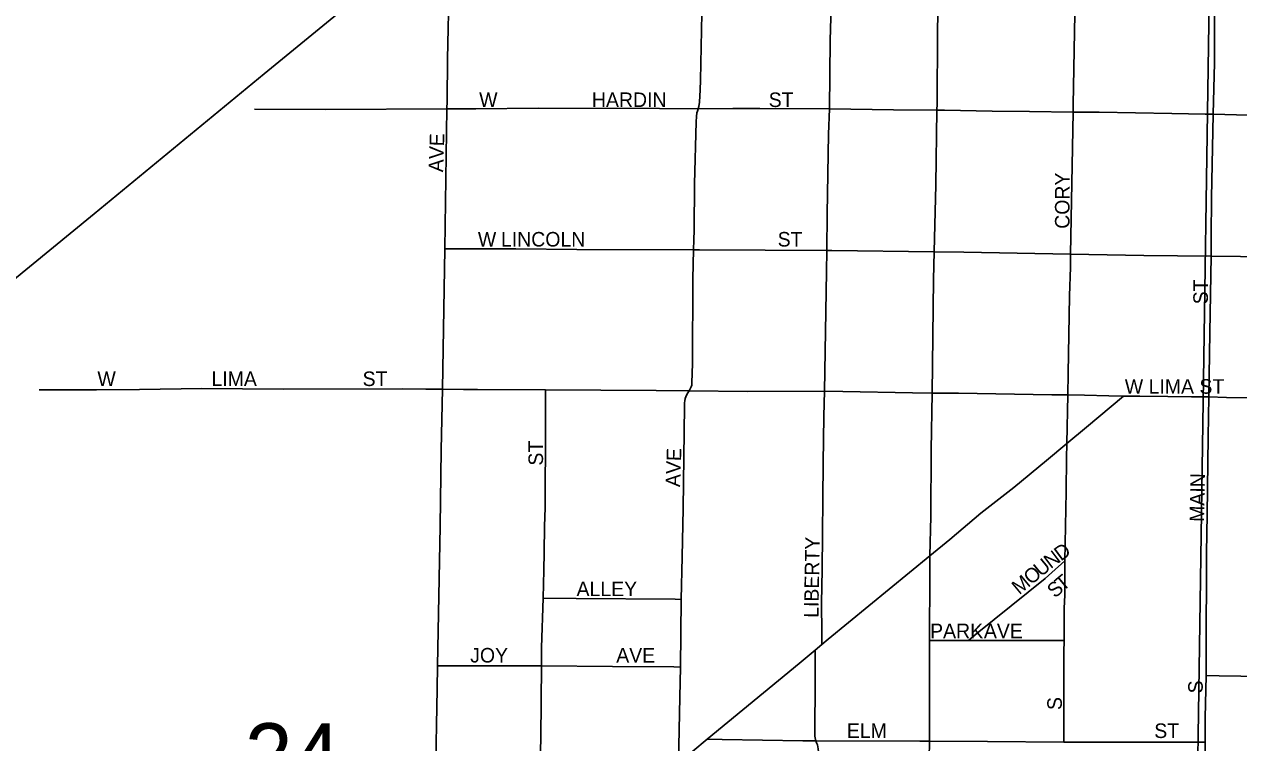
# Model space of a CAD drawing. Extents: x 1587405 to 1714697, y 1028970 to 1155083.
# Drawn here: x 1646970 to 1651141, y 1105700 to 1108170 of the extents above; entities that cross this region are included whole.
import ezdxf

# ---------------------------------------------------------------- set-up
doc = ezdxf.new("R2010")
doc.units = 0
for name, color, linetype in [('GM_X_City_Street', 7, 'Continuous'), ('GM_X_City_Street_Text', 7, 'Continuous'), ('GM_X_Rail_Line', 7, 'Continuous'), ('GM_X_Section', 7, 'Continuous'), ('GM_X_Section_Text', 7, 'Continuous'), ('GM_X_State_Route', 7, 'Continuous')]:
    doc.layers.add(name, color=color, linetype=linetype)

msp = doc.modelspace()

# ---------------------------------------------------------------- linework, layer by layer
at = {"layer": 'GM_X_City_Street'}
for points in [[(1648421.9, 1107878.9), (1648422.5, 1107905.5), (1648424.1, 1108050.7), (1648429, 1108313.3), (1648431, 1108358.4)], [(1649284.6, 1107879.3), (1649287.2, 1107887.4), (1649289.4, 1107902), (1649291.8, 1107944.7), (1649292.6, 1107977.8), (1649299.3, 1108322.9), (1649298.7, 1108328.9), (1649298.1, 1108333.1), (1649297.4, 1108337.6), (1649294.8, 1108345.7), (1649289.2, 1108358.6)], [(1649735.4, 1107878.3), (1649738.5, 1108114.7), (1649744, 1108309.8), (1649743.5, 1108326.5), (1649742.6, 1108334.7), (1649741.5, 1108340.9), (1649740.8, 1108344.4), (1649738.8, 1108351.9), (1649735.2, 1108363.3)], [(1650104.7, 1107874.6), (1650105.2, 1107896.6), (1650107.1, 1108139), (1650110.6, 1108358.3)], [(1650572.4, 1107867.9), (1650572.8, 1107893.1), (1650577.8, 1108205.5), (1650580.4, 1108351.7)], [(1647760.7, 1107878), (1648006.2, 1107876.8), (1648421.9, 1107878.9)], [(1648414, 1107398), (1648421.9, 1107878.9)], [(1648421.9, 1107878.9), (1648520.4, 1107878.7), (1648735.4, 1107881), (1649151.9, 1107880.1), (1649284.6, 1107879.3)], [(1649268.3, 1107393.7), (1649269.9, 1107428.8), (1649270.8, 1107461.2), (1649271.6, 1107621.1), (1649277.3, 1107834), (1649278.8, 1107852.3), (1649280.4, 1107864.6), (1649281.8, 1107871.3), (1649284.6, 1107879.3)], [(1649284.6, 1107879.3), (1649403.6, 1107879.6), (1649496.2, 1107879.7), (1649735.4, 1107878.3)], [(1649726.5, 1107392.2), (1649727.3, 1107517.4), (1649732.7, 1107791.9), (1649735.4, 1107878.3)], [(1649735.4, 1107878.3), (1649955.1, 1107874.9), (1650104.7, 1107874.6)], [(1650094.7, 1107387.3), (1650100.4, 1107617.8), (1650104.7, 1107874.6)], [(1650104.7, 1107874.6), (1650131, 1107874.6), (1650294.1, 1107870.9), (1650422.6, 1107869.6), (1650572.4, 1107867.9)], [(1650564, 1107378.8), (1650572.4, 1107867.9)], [(1650572.4, 1107867.9), (1650662.5, 1107867), (1650911.4, 1107862.9), (1651026.1, 1107860.7), (1651053.9, 1107860.5)], [(1651053.9, 1107860.5), (1651533.9, 1107846.7)], [(1648405.9, 1106914.8), (1648414, 1107398)], [(1648414, 1107398), (1648442.9, 1107397.9), (1648658.4, 1107397.1), (1648867.6, 1107394.9), (1649268.3, 1107393.7)], [(1649253.4, 1106909), (1649257.5, 1106916.5), (1649260.9, 1106922.8), (1649262.4, 1106928.9), (1649263.2, 1106937.2), (1649265.3, 1107003.7), (1649266, 1107295), (1649268.3, 1107393.7)], [(1649268.3, 1107393.7), (1649288.9, 1107393.8), (1649515.2, 1107392.7), (1649726.5, 1107392.2)], [(1649718.1, 1106907.9), (1649725.9, 1107318.1), (1649726.5, 1107392.2)], [(1649726.5, 1107392.2), (1649744.1, 1107392), (1650094.7, 1107387.3)], [(1650088.7, 1106901), (1650092.4, 1107291.8), (1650094.7, 1107387.3)], [(1650094.7, 1107387.3), (1650197.4, 1107386), (1650564, 1107378.8)], [(1650553.9, 1106895.4), (1650555.4, 1106969), (1650560.6, 1107236.5), (1650563.4, 1107334.5), (1650564, 1107378.8)], [(1650564, 1107378.8), (1650815.7, 1107374.8), (1651046.2, 1107372.4)], [(1651038.4, 1106888.5), (1651041.7, 1107109.5), (1651046.2, 1107372.4)], [(1647021.5, 1106912.8), (1647120, 1106912.5), (1647218.5, 1106913.1), (1647366.3, 1106914.3), (1647579.9, 1106917.5), (1647859.3, 1106915.6), (1648270.1, 1106916.5), (1648349.6, 1106915.3), (1648405.9, 1106914.8)], [(1648389.4, 1105963.9), (1648398, 1106443.9), (1648402.4, 1106706.6), (1648405.9, 1106914.8)], [(1648405.9, 1106914.8), (1648478.1, 1106914.3), (1648526.5, 1106914.1), (1648760.8, 1106912.7)], [(1648751.7, 1106196.4), (1648754.5, 1106293.1), (1648756, 1106353.7), (1648757, 1106444.1), (1648758.6, 1106506.9), (1648759.8, 1106787.6), (1648760.6, 1106885.5), (1648760.8, 1106912.7)], [(1648760.8, 1106912.7), (1649139.8, 1106910.5), (1649253.4, 1106909)], [(1649226.2, 1106192.4), (1649229.3, 1106338.2), (1649232.8, 1106505.2), (1649237.9, 1106856.5), (1649238.1, 1106868.3), (1649239.2, 1106875.4), (1649240.5, 1106882.7), (1649242.5, 1106889.1), (1649247.2, 1106899.1), (1649253.4, 1106909)], [(1649253.4, 1106909), (1649453.7, 1106907.2), (1649718.1, 1106907.9)], [(1649709.5, 1106037.2), (1649709.3, 1106076.1), (1649708.7, 1106180.4), (1649710.1, 1106294.1), (1649714.2, 1106661), (1649716.2, 1106822.3), (1649718.1, 1106907.9)], [(1649718.1, 1106907.9), (1649781.8, 1106906.7), (1650021.2, 1106902.3), (1650088.7, 1106901)], [(1650080.8, 1106342.7), (1650083.2, 1106476.9), (1650085.3, 1106706.4), (1650088.7, 1106901)], [(1650088.7, 1106901), (1650179.1, 1106901.2), (1650499.2, 1106895.5), (1650553.9, 1106895.4)], [(1650550.7, 1106728.4), (1650553.9, 1106895.4)], [(1650550.7, 1106728.4), (1650618.7, 1106785), (1650745.1, 1106890.7)], [(1650553.9, 1106895.4), (1650611.9, 1106894), (1650695.5, 1106891.9), (1650745.1, 1106890.7)], [(1650745.1, 1106890.7), (1650801.4, 1106890.8), (1650897.8, 1106889.8), (1650979.5, 1106888.4), (1651038.4, 1106888.5)], [(1651028.9, 1105930.5), (1651028.9, 1105998.4), (1651030.8, 1106352.9), (1651033, 1106484), (1651036.5, 1106751), (1651038.4, 1106888.5)], [(1651038.4, 1106888.5), (1651099.7, 1106886.1), (1651258.5, 1106884.1), (1651395.6, 1106879.9), (1651522.5, 1106877)], [(1650080.8, 1106342.7), (1650148.8, 1106398.6), (1650255.6, 1106488.3), (1650368.5, 1106577.6), (1650480.6, 1106670.2), (1650550.7, 1106728.4)], [(1650543.7, 1106324.6), (1650548.6, 1106563.7), (1650550, 1106678.3), (1650550.7, 1106728.4)], [(1649709.5, 1106037.2), (1649731.6, 1106055.5), (1650080.8, 1106342.7)], [(1650079.1, 1106051.2), (1650079.8, 1106280.5), (1650080.8, 1106342.7)], [(1650212.9, 1106051.5), (1650243.4, 1106076.2), (1650476.2, 1106264.3), (1650499.6, 1106285.2), (1650543.7, 1106324.6)], [(1650541.2, 1106050.7), (1650541.3, 1106074.1), (1650541.5, 1106160.9), (1650543.5, 1106207.8), (1650543.7, 1106324.6)], [(1648746.1, 1105963.5), (1648746.7, 1106027.3), (1648751.7, 1106196.4)], [(1648751.7, 1106196.4), (1648865.9, 1106195.2), (1649205.9, 1106193.6), (1649226.2, 1106192.4)], [(1649224.5, 1105960), (1649226.2, 1106192.4)], [(1650078.8, 1105704.7), (1650079.2, 1105919.6), (1650079.1, 1106051.2)], [(1650079.1, 1106051.2), (1650113.5, 1106051.3), (1650212.9, 1106051.5)], [(1650212.9, 1106051.5), (1650290.9, 1106051.7), (1650404.4, 1106051.2), (1650501, 1106050.8), (1650541.2, 1106050.7)], [(1650540.8, 1105702.1), (1650541.1, 1105854.2), (1650541, 1106010.8), (1650541.2, 1106050.7)], [(1649315, 1105711.5), (1649631.3, 1105972.3), (1649686.9, 1106018.4)], [(1649689, 1105706.7), (1649686.6, 1105717), (1649685.7, 1105722.2), (1649685.2, 1105728.5), (1649686.2, 1105914.2), (1649686.6, 1105977.8), (1649686.9, 1106018.4)], [(1649686.9, 1106018.4), (1649709.5, 1106037.2)], [(1648371.5, 1104951.4), (1648371.5, 1104982.7), (1648371.6, 1105080.6), (1648382.1, 1105573.2), (1648388, 1105885.4), (1648389.4, 1105963.9)], [(1648389.4, 1105963.9), (1648410.8, 1105963.9), (1648673.3, 1105964.1), (1648746.1, 1105963.5)], [(1648732.3, 1105244.4), (1648736.3, 1105389.1), (1648743.9, 1105717.3), (1648746.1, 1105963.5)], [(1648746.1, 1105963.5), (1648990.6, 1105962.1), (1649201.5, 1105960.1), (1649224.5, 1105960)], [(1649216.5, 1105631.4), (1649222, 1105856.8), (1649224.5, 1105960)], [(1651025.5, 1105701.4), (1651026.1, 1105785.5), (1651028.9, 1105930.5)], [(1651028.9, 1105930.5), (1651074.2, 1105929.9), (1651448.8, 1105924.3), (1651504.4, 1105921.1)], [(1649216.5, 1105631.4), (1649265.8, 1105670.9), (1649315, 1105711.5)], [(1649315, 1105711.5), (1649367, 1105710.7), (1649644.4, 1105706.5), (1649689, 1105706.7)], [(1649688.8, 1105235.7), (1649693, 1105421.5), (1649697.8, 1105647.3), (1649698.1, 1105659.1), (1649698.3, 1105668.1), (1649697, 1105678.7), (1649695.9, 1105685.5), (1649694.1, 1105692.8), (1649691.5, 1105699.9), (1649689, 1105706.7)], [(1649689, 1105706.7), (1650045.8, 1105704.8), (1650078.8, 1105704.7)], [(1650068.7, 1105227.3), (1650075.5, 1105526.2), (1650078.8, 1105704.7)], [(1650078.8, 1105704.7), (1650278.4, 1105704.3), (1650540.8, 1105702.1)], [(1650540.8, 1105702.1), (1650578.9, 1105701.8), (1650969, 1105701.4), (1651025.5, 1105701.4)], [(1651021.5, 1105442.3), (1651023.3, 1105539.8), (1651025.1, 1105637.8), (1651025.5, 1105701.4)]]:
    msp.add_lwpolyline(points, dxfattribs=at)
at = {"layer": 'GM_X_Rail_Line'}
msp.add_lwpolyline([(1644669.1, 1105434.7), (1647210.1, 1107518), (1647794.3, 1107999.6), (1648197.5, 1108330.8), (1648330.8, 1108440.5), (1648432.9, 1108525.8), (1648498.4, 1108583.7), (1648564.7, 1108643.9), (1648669.8, 1108743), (1648743.7, 1108816.9), (1649200.1, 1109290), (1649412.6, 1109512.5), (1649782.9, 1109897.2), (1649920.1, 1110043.5), (1650009.2, 1110142.5), (1650113.6, 1110262.9), (1650201.5, 1110367.7), (1650500.6, 1110713.2), (1650604.2, 1110831.3), (1650681.9, 1110918.1), (1650768.8, 1111003.4)], dxfattribs=at)
at = {"layer": 'GM_X_Section'}
for points in [[(1645734.9, 1108387.2), (1651041.3, 1108325.5), (1650961.9, 1103051.3), (1645653.7, 1103119)], [(1651041.3, 1108325.5), (1656163.1, 1108222.1), (1656161.5, 1102928.9), (1650963.1, 1102991.2), (1650961.9, 1103051.3)]]:
    msp.add_lwpolyline(points, close=True, dxfattribs=at)
at = {"layer": 'GM_X_State_Route'}
for points in [[(1651060.4, 1108343), (1651057.7, 1108152), (1651058.1, 1108036.5), (1651053.9, 1107860.5), (1651047.9, 1107572.8), (1651046.1, 1107440.2), (1651046.2, 1107372.4)], [(1651046.2, 1107372.4), (1651147.5, 1107371.1), (1651393.2, 1107365.8), (1651528.9, 1107362.5), (1651851.8, 1107354.5), (1651991.8, 1107350.4), (1652080.4, 1107346.1), (1652669.8, 1107332.2), (1652850.1, 1107328), (1653030.3, 1107326.8), (1653548.8, 1107317.9)]]:
    msp.add_lwpolyline(points, dxfattribs=at)

# ---------------------------------------------------------------- texts
at = {"layer": 'GM_X_City_Street_Text'}
for s, rotation, p in [('W', 0, (1648532.4, 1107885.1)), ('HARDIN', 0, (1648919.6, 1107885.1)), ('ST', 0, (1649526.8, 1107885.1)), ('AVE', 88.0261, (1648408.6, 1107660.4)), ('CORY', 90, (1650560.2, 1107466.5)), ('W', 0, (1648528, 1107405.5)), ('LINCOLN', 0, (1648607.2, 1107405.5)), ('ST', 0, (1649557.6, 1107405.5)), ('ST', 90, (1651035.4, 1107206.9)), ('W', 0, (1647221.2, 1106925.9)), ('LIMA', 0, (1647612.8, 1106925.9)), ('ST', 0, (1648132, 1106925.9)), ('W LIMA ST', 0, (1650750, 1106899.5)), ('ST', 90, (1648751.8, 1106652.5)), ('AVE', 88.0261, (1649222.6, 1106578)), ('MAIN', 88.7851, (1651022.2, 1106458.6)), ('LIBERTY', 89.0473, (1649697.8, 1106128.7)), ('D', 36.376, (1650530.6, 1106322.2)), ('U', 39.1479, (1650461.8, 1106268.4)), ('N', 36.8917, (1650495.5, 1106295.8)), ('O', 39.7904, (1650428.1, 1106240.3)), ('ALLEY', 0, (1648866.8, 1106203.7)), ('M', 39.7636, (1650387.5, 1106206.5)), ('S', 41.4815, (1650510.4, 1106194.8)), ('T', 39.97, (1650536.5, 1106217.9)), ('PARK', 0, (1650081.2, 1106059.1)), ('AVE', 0, (1650266, 1106059.1)), ('JOY', 0, (1648501.6, 1105975.5)), ('AVE', 0, (1649003.2, 1105975.5)), ('S', 90, (1651017.8, 1105869.3)), ('S', 90, (1650533.8, 1105812.1)), ('ELM', 0, (1649795.2, 1105715.9)), ('ST', 0, (1650851.2, 1105715.9))]:
    msp.add_text(s, height=50, rotation=rotation, dxfattribs=at).set_placement(p)
at = {"layer": 'GM_X_Section_Text'}
msp.add_text('24', height=221, rotation=0, dxfattribs=at).set_placement((1647727.2, 1105545.6))

doc.saveas('drawing.dxf')
